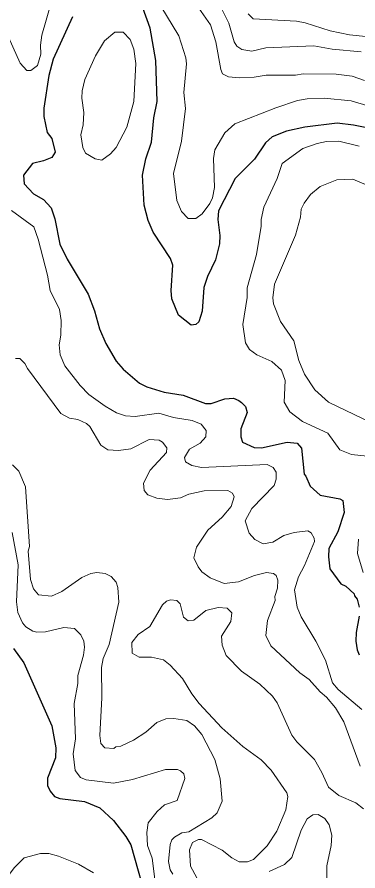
# Model space of a CAD drawing. Extents: x 447.8 to 473.9, y 7733.1 to 7760.8.
# Drawn here: x 468.238 to 469.041, y 7745.257 to 7747.269 of the extents above; entities that cross this region are included whole.
import ezdxf

# ---------------------------------------------------------------- set-up
doc = ezdxf.new("R2010")
doc.units = 0
doc.header["$LTSCALE"] = 0.032
doc.layers.add('1', color=7, linetype='Continuous', lineweight=25)
doc.layers.add('2', color=7, linetype='Continuous', lineweight=13)

msp = doc.modelspace()

# ---------------------------------------------------------------- linework, layer by layer
at = {"layer": '1'}
for points in [[(469.151, 7746.9893), (469.0306, 7747.0137), (468.9924, 7747.0184), (468.9159, 7747.0089), (468.873, 7746.9996), (468.8386, 7746.9863), (468.8234, 7746.9719), (468.7976, 7746.9335), (468.7522, 7746.888), (468.7123, 7746.8124), (468.7112, 7746.7915), (468.7159, 7746.7543), (468.7151, 7746.7343), (468.7057, 7746.6969), (468.6869, 7746.6574), (468.6778, 7746.6312), (468.6741, 7746.5756), (468.6663, 7746.5509), (468.6589, 7746.544), (468.6481, 7746.5431), (468.6183, 7746.5666), (468.6028, 7746.6052), (468.6013, 7746.6248), (468.6052, 7746.6841), (468.5995, 7746.6996), (468.559, 7746.7616), (468.5471, 7746.7895), (468.5379, 7746.8256), (468.5339, 7746.8962), (468.5418, 7746.9347), (468.5547, 7746.9736), (468.5605, 7747.0312), (468.5684, 7747.0694), (468.5652, 7747.1659), (468.5516, 7747.2425), (468.5245, 7747.3195)], [(468.3687, 7747.269), (468.3233, 7747.1694), (468.3128, 7747.131), (468.3015, 7747.0541), (468.3015, 7747.0341), (468.3095, 7746.9963), (468.3205, 7746.9826), (468.3279, 7746.9505), (468.3199, 7746.9379), (468.3003, 7746.9296), (468.2748, 7746.9233), (468.2537, 7746.896), (468.2553, 7746.8756), (468.277, 7746.8521), (468.3002, 7746.8385)], [(468.3002, 7746.8385), (468.3184, 7746.8193), (468.3272, 7746.7936), (468.3386, 7746.7337), (468.3564, 7746.6985), (468.4056, 7746.6161)], [(468.4056, 7746.6161), (468.4208, 7746.5763), (468.4321, 7746.5342), (468.4469, 7746.4997), (468.4717, 7746.458), (468.488, 7746.4391), (468.5268, 7746.4058), (468.5442, 7746.3974), (468.5849, 7746.3852), (468.6293, 7746.3776), (468.6819, 7746.3586), (468.695, 7746.358), (468.7272, 7746.3692), (468.7477, 7746.3707), (468.7607, 7746.3657), (468.7671, 7746.361), (468.7761, 7746.3511), (468.7799, 7746.337), (468.7649, 7746.2986), (468.7649, 7746.2794), (468.7693, 7746.267), (468.7965, 7746.2547), (468.8136, 7746.2538), (468.8744, 7746.2674), (468.8976, 7746.265), (468.9081, 7746.2529), (468.914, 7746.1915), (468.9185, 7746.1873), (468.9284, 7746.1632), (468.9518, 7746.142), (468.998, 7746.1336), (469.0051, 7746.1301), (469.0083, 7746.1019), (468.9935, 7746.0557), (468.9726, 7746.0168), (468.9717, 7745.9969), (468.9749, 7745.9687), (469.0008, 7745.9335), (469.0127, 7745.928), (469.032, 7745.9103), (469.0327, 7745.9052), (469.0389, 7745.8978), (469.0437, 7745.8785)], [(469.0437, 7745.8574), (469.0365, 7745.8189), (469.0358, 7745.7981), (469.0389, 7745.7779), (469.0436, 7745.7666)], [(468.2299, 7745.7809), (468.2544, 7745.7476), (468.3198, 7745.5989), (468.3294, 7745.5475), (468.3286, 7745.5234), (468.3096, 7745.4761), (468.3096, 7745.4589), (468.3164, 7745.4448), (468.3264, 7745.4329), (468.3387, 7745.4277), (468.3974, 7745.4209), (468.4329, 7745.4056), (468.4656, 7745.3761), (468.4944, 7745.3386), (468.5058, 7745.319), (468.5479, 7745.1713)]]:
    msp.add_lwpolyline(points, dxfattribs=at)
at = {"layer": '2'}
for points in [[(469.0485, 7747.1867), (468.9805, 7747.1932), (468.9367, 7747.2011), (468.8241, 7747.1963), (468.7908, 7747.1884), (468.7677, 7747.1925), (468.7556, 7747.2), (468.7498, 7747.2103), (468.7366, 7747.2543), (468.693, 7747.3432)], [(468.6443, 7747.3217), (468.6934, 7747.25), (468.7064, 7747.2105), (468.7179, 7747.145), (468.7222, 7747.135), (468.7362, 7747.1274), (468.761, 7747.1251), (468.7968, 7747.1267), (468.8251, 7747.1314), (468.8937, 7747.1315), (468.9123, 7747.1346), (468.9899, 7747.1338), (469.0274, 7747.1291), (469.0566, 7747.1194)], [(468.2114, 7747.2371), (468.2458, 7747.1602), (468.2616, 7747.1428), (468.2706, 7747.1427), (468.2867, 7747.1543), (468.2942, 7747.1812), (468.2935, 7747.2023), (468.2967, 7747.2256), (468.3182, 7747.3018)], [(468.5766, 7747.2939), (468.6194, 7747.2243), (468.6357, 7747.1727), (468.6373, 7747.1583), (468.631, 7747.0909), (468.6349, 7747.0534), (468.6253, 7746.9764), (468.607, 7746.9001), (468.6148, 7746.8363), (468.6252, 7746.8103), (468.6413, 7746.7939), (468.6596, 7746.7943), (468.6741, 7746.8052), (468.692, 7746.8295), (468.6983, 7746.8427), (468.7031, 7746.8668), (468.7006, 7746.9353), (468.7037, 7746.9558), (468.7272, 7746.9959), (468.7512, 7747.0168), (468.8478, 7747.0551), (468.8986, 7747.0721), (468.9212, 7747.0761), (468.9611, 7747.0777), (469.0252, 7747.0712), (469.1146, 7747.0447)], [(468.7828, 7747.276), (468.7943, 7747.2647), (468.8965, 7747.2589), (468.9166, 7747.2553), (468.9755, 7747.2358), (469.021, 7747.2269), (469.0592, 7747.2229)], [(469.0442, 7746.9643), (468.9959, 7746.9759), (468.9668, 7746.9751), (468.945, 7746.9705), (468.9114, 7746.9586), (468.8623, 7746.9239), (468.8504, 7746.8882), (468.8193, 7746.8209), (468.813, 7746.792), (468.8129, 7746.776), (468.8024, 7746.709), (468.7801, 7746.6304), (468.78, 7746.608), (468.7697, 7746.5441), (468.7765, 7746.5011), (468.7859, 7746.4852), (468.8031, 7746.473), (468.8379, 7746.4569), (468.8608, 7746.4365), (468.8692, 7746.4122), (468.8675, 7746.3612), (468.8807, 7746.3389), (468.9105, 7746.3158), (468.97, 7746.2881), (468.9982, 7746.2489), (469.0256, 7746.2382), (469.0774, 7746.2328)], [(469.0641, 7746.8715), (469.0293, 7746.8869), (468.9911, 7746.8854), (468.9518, 7746.8695), (468.9296, 7746.8505), (468.9144, 7746.8302), (468.9075, 7746.8161), (468.9059, 7746.7974), (468.894, 7746.7549), (468.8447, 7746.6394), (468.8402, 7746.6068), (468.8422, 7746.593), (468.8588, 7746.5514), (468.8897, 7746.5057), (468.9014, 7746.4594), (468.9154, 7746.4271), (468.9393, 7746.3902), (468.9715, 7746.3616), (469.0924, 7746.303)], [(468.3103, 7746.6609), (468.2883, 7746.7454), (468.2776, 7746.7742), (468.2248, 7746.8129)], [(468.3376, 7746.4965), (468.3415, 7746.5195), (468.3424, 7746.5541), (468.3379, 7746.5796), (468.3163, 7746.6245), (468.3103, 7746.6609)], [(469.0504, 7745.6379), (468.9946, 7745.6848), (468.9812, 7745.7003), (468.9644, 7745.7535), (468.9418, 7745.7987), (468.9069, 7745.8556), (468.8982, 7745.8787), (468.8915, 7745.9194), (468.9009, 7745.9504), (468.9149, 7745.9766), (468.9386, 7746.0334), (468.9376, 7746.0412), (468.9306, 7746.0535), (468.9231, 7746.0582), (468.8911, 7746.0541), (468.8662, 7746.047), (468.8404, 7746.0318), (468.8178, 7746.0277), (468.7984, 7746.0383), (468.785, 7746.0531), (468.7754, 7746.0819), (468.7913, 7746.111), (468.8439, 7746.1655), (468.8481, 7746.1797), (468.8482, 7746.1965), (468.8413, 7746.2075), (468.8273, 7746.2143), (468.6722, 7746.2072), (468.65, 7746.2126), (468.6349, 7746.2212), (468.6327, 7746.2313), (468.6446, 7746.2504), (468.6697, 7746.2652), (468.6827, 7746.2796), (468.6837, 7746.2945), (468.6714, 7746.3093), (468.6502, 7746.3179), (468.6068, 7746.3257), (468.5724, 7746.3354), (468.5167, 7746.3275), (468.4935, 7746.3291), (468.4725, 7746.3365), (468.4455, 7746.3517), (468.4073, 7746.3795), (468.387, 7746.4007), (468.3511, 7746.4472), (468.3394, 7746.4727), (468.3376, 7746.4965)], [(468.5517, 7746.2011), (468.5898, 7746.2432), (468.5906, 7746.254), (468.581, 7746.2676), (468.5725, 7746.2722), (468.5494, 7746.2737), (468.5058, 7746.2515), (468.4773, 7746.2474), (468.4518, 7746.249), (468.4355, 7746.2602), (468.4093, 7746.3044), (468.4021, 7746.3111), (468.3817, 7746.3204), (468.3621, 7746.3236), (468.3415, 7746.335), (468.2627, 7746.4406), (468.2566, 7746.4525), (468.2451, 7746.464), (468.2348, 7746.4644)], [(468.2272, 7746.2142), (468.2421, 7746.199), (468.2582, 7746.162), (468.2679, 7746.0212), (468.2647, 7746.0105), (468.2696, 7745.9436), (468.2773, 7745.9221), (468.2889, 7745.9074), (468.3196, 7745.9044), (468.3436, 7745.9153), (468.3905, 7745.9483), (468.4118, 7745.9578), (468.426, 7745.9604), (468.446, 7745.9579), (468.4602, 7745.9507), (468.4716, 7745.9372), (468.4754, 7745.925), (468.4777, 7745.8907), (468.4555, 7745.7908), (468.4412, 7745.7574), (468.4368, 7745.7364), (468.4378, 7745.6648), (468.4329, 7745.5766), (468.4358, 7745.5571), (468.4452, 7745.5476), (468.4662, 7745.546), (468.4707, 7745.5499), (468.4824, 7745.5513), (468.5126, 7745.5653), (468.5417, 7745.5841), (468.5671, 7745.6072), (468.5885, 7745.6156), (468.6072, 7745.6165), (468.638, 7745.6113), (468.6561, 7745.5994), (468.6736, 7745.5784), (468.7037, 7745.5197), (468.7168, 7745.4742), (468.7215, 7745.4217), (468.7095, 7745.3938), (468.6965, 7745.3821), (468.6425, 7745.3496), (468.6263, 7745.3469), (468.6088, 7745.3369), (468.6029, 7745.3303), (468.599, 7745.3196), (468.5949, 7745.2793), (468.5987, 7745.2598), (468.6053, 7745.2498)], [(468.5926, 7746.1319), (468.5676, 7746.1352), (468.5458, 7746.1433), (468.5379, 7746.1531), (468.5357, 7746.1706), (468.5517, 7746.2011)], [(469.0464, 7745.5044), (469.008, 7745.6086), (468.9884, 7745.6413), (468.9672, 7745.6666), (468.952, 7745.6792), (468.9259, 7745.7078), (468.9045, 7745.7239), (468.8356, 7745.7878), (468.8244, 7745.8122), (468.828, 7745.8475), (468.8458, 7745.8939), (468.8451, 7745.9034), (468.8514, 7745.923), (468.8522, 7745.942), (468.8481, 7745.9532), (468.8422, 7745.9581), (468.8258, 7745.9603), (468.7977, 7745.9532), (468.7593, 7745.938), (468.7258, 7745.9347), (468.6933, 7745.9473), (468.6737, 7745.9619), (468.6648, 7745.9732), (468.6542, 7745.9944), (468.6609, 7746.0198), (468.6878, 7746.0598), (468.7214, 7746.0908), (468.7423, 7746.1159), (468.7494, 7746.1383), (468.7453, 7746.1473), (468.7349, 7746.1533), (468.6785, 7746.1528), (468.6429, 7746.1449), (468.6234, 7746.1358), (468.5926, 7746.1319)], [(468.227, 7746.0543), (468.2405, 7745.9779), (468.2366, 7745.8911), (468.2404, 7745.8663), (468.2512, 7745.8415), (468.2587, 7745.8326), (468.2756, 7745.8218), (468.2851, 7745.8193), (468.305, 7745.8201), (468.3483, 7745.8305), (468.3735, 7745.828), (468.3888, 7745.8136), (468.3952, 7745.7984), (468.3969, 7745.7844), (468.3945, 7745.7654), (468.3813, 7745.7178), (468.3816, 7745.699), (468.3729, 7745.6515), (468.376, 7745.5688), (468.3705, 7745.5329), (468.3752, 7745.4941), (468.3873, 7745.4776), (468.4007, 7745.4715), (468.4655, 7745.4642), (468.5102, 7745.473), (468.5875, 7745.4963), (468.6157, 7745.4962), (468.6231, 7745.4933), (468.631, 7745.4856), (468.6332, 7745.4751), (468.6156, 7745.4234), (468.5857, 7745.4128), (468.5682, 7745.3974), (468.5468, 7745.3703), (468.5436, 7745.3475), (468.5456, 7745.3174), (468.5564, 7745.287), (468.5653, 7745.2193)], [(469.0421, 7746.0385), (469.0398, 7746.0049), (469.0532, 7745.9606)], [(468.6516, 7745.3244), (468.6654, 7745.331), (468.6726, 7745.331), (468.7209, 7745.3058), (468.7437, 7745.288), (468.7612, 7745.279), (468.781, 7745.2786), (468.7948, 7745.2844), (468.8273, 7745.3164), (468.8497, 7745.3512), (468.8715, 7745.4011), (468.8755, 7745.4328), (468.8738, 7745.4414), (468.8367, 7745.4949), (468.8132, 7745.5192), (468.7696, 7745.5504), (468.7207, 7745.594), (468.6674, 7745.6515), (468.6495, 7745.6747), (468.6275, 7745.7105), (468.5988, 7745.7423), (468.583, 7745.7544), (468.5546, 7745.7606), (468.526, 7745.7608), (468.5095, 7745.7706), (468.5087, 7745.7956), (468.5237, 7745.8138), (468.551, 7745.8331), (468.5809, 7745.8843), (468.5901, 7745.893), (468.5998, 7745.8956), (468.6142, 7745.8946), (468.6222, 7745.8862), (468.6302, 7745.8548), (468.6413, 7745.8466), (468.6546, 7745.8477), (468.6829, 7745.8706), (468.7119, 7745.8777), (468.7327, 7745.8761), (468.7443, 7745.8651), (468.7415, 7745.8451), (468.7199, 7745.8105), (468.7211, 7745.789), (468.7303, 7745.7649), (468.767, 7745.7277), (468.81, 7745.6971), (468.8399, 7745.6688), (468.8508, 7745.6535), (468.8854, 7745.5769), (468.8968, 7745.5614), (468.9385, 7745.5197), (468.9562, 7745.4893), (468.9717, 7745.4548), (468.9957, 7745.4346), (469.0357, 7745.4176), (469.0541, 7745.4032)], [(468.9673, 7745.238), (468.9676, 7745.2693), (468.978, 7745.3171), (468.9797, 7745.3419), (468.9732, 7745.3655), (468.9631, 7745.381), (468.9473, 7745.3903), (468.9345, 7745.3896), (468.9216, 7745.3803), (468.9069, 7745.3534), (468.8849, 7745.2893), (468.8677, 7745.2727), (468.832, 7745.2563)], [(468.7215, 7745.0625), (468.6841, 7745.1854), (468.6613, 7745.2408), (468.6465, 7745.2683), (468.6444, 7745.3067), (468.6516, 7745.3244)], [(468.1913, 7745.2113), (468.2314, 7745.2645), (468.2553, 7745.2879), (468.2934, 7745.2982), (468.3127, 7745.2982), (468.3358, 7745.2924), (468.3826, 7745.2736), (468.4181, 7745.2528)]]:
    msp.add_lwpolyline(points, dxfattribs=at)
msp.add_lwpolyline([(468.5131, 7747.0697), (468.5179, 7747.1595), (468.5132, 7747.1928), (468.5043, 7747.2156), (468.4884, 7747.233), (468.4683, 7747.2332), (468.4438, 7747.2122), (468.4226, 7747.1772), (468.398, 7747.1215), (468.3916, 7747.0951), (468.3905, 7747.0774), (468.3952, 7747.0437), (468.3937, 7747.0143), (468.3881, 7746.9908), (468.393, 7746.9614), (468.3996, 7746.9479), (468.422, 7746.9349), (468.4379, 7746.9311), (468.4583, 7746.9467), (468.4716, 7746.961), (468.497, 7747.0089)], close=True, dxfattribs=at)

doc.saveas('drawing.dxf')
